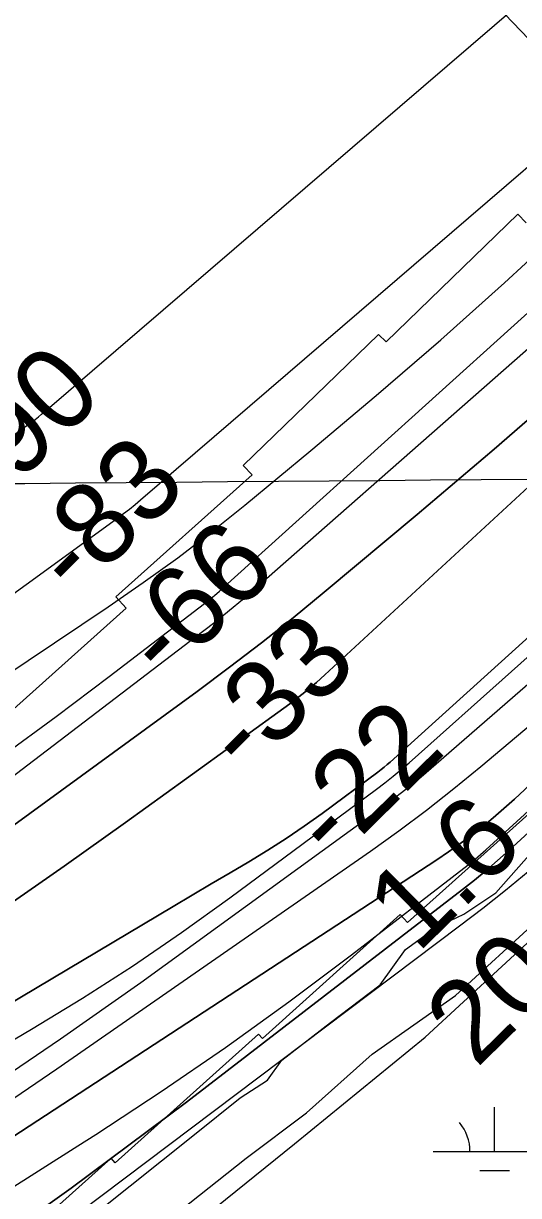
# Model space of a CAD drawing. Extents: x 3477039 to 3515015, y 546746 to 572297.
# Drawn here: x 3509416 to 3509818, y 557761 to 558712 of the extents above; entities that cross this region are included whole.
import ezdxf

# ---------------------------------------------------------------- set-up
doc = ezdxf.new("R2010")
doc.units = 0
for name, color, linetype in [('V-GRID-MAJR', 7, 'Continuous'), ('V-RIVR-EDGE', 7, 'Continuous'), ('V-RIVR-RANG', 7, 'Continuous'), ('V-RRAP-RVMT', 7, 'Continuous'), ('V-SITE-VEGE', 7, 'Continuous'), ('V-TOPO-DPTH', 7, 'Continuous'), ('V-TOPO-MAJR', 7, 'Continuous'), ('V-TOPO-MINR', 7, 'Continuous'), ('V-TOPO-WATR', 7, 'Continuous'), ('V-WETL-SWMP', 7, 'Continuous')]:
    doc.layers.add(name, color=color, linetype=linetype)

msp = doc.modelspace()

# ---------------------------------------------------------------- linework, layer by layer
at = {"layer": 'V-GRID-MAJR'}
msp.add_spline([(3481235.517, 558168.281), (3486509.202, 558197.813), (3491782.883, 558228.111), (3497056.56, 558259.177), (3502330.233, 558291.01), (3507603.9, 558323.61), (3512877.563, 558356.976), (3512877.5640000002, 558356.976)], degree=3, dxfattribs=at)
at = {"layer": 'V-RIVR-EDGE'}
msp.add_lwpolyline([(3509475.6795843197, 557747.392315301), (3509554.477757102, 557810.2317664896), (3509591.77200206, 557840.1558801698), (3509614.0195778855, 557854.508707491), (3509625.465793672, 557870.6892233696), (3509665.1628149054, 557901.2077223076), (3509705.4601591, 557931.7247368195), (3509725.9423922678, 557960.4897685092), (3509750.600166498, 557978.4385958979), (3509773.439158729, 557989.1880010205), (3509799.2960944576, 558006.5335365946), (3509861.3030374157, 558076.6184272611)], dxfattribs=at)
at = {"layer": 'V-RIVR-RANG'}
msp.add_line((3510402.8264, 558095.9124000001), (3509753.4424, 558775.5449000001), dxfattribs=at)
at = {"layer": 'V-RRAP-RVMT'}
for p, q in [((3509710.199000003, 558453.7040000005), (3509817.311000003, 558557.3920000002)), ((3509817.311000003, 558557.3920000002), (3509823.9870000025, 558550.4490000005)), ((3509594.1690000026, 558353.4690000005), (3509704.1680000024, 558459.8670000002)), ((3509704.1680000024, 558459.8670000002), (3509710.1990000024, 558453.7040000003)), ((3509601.5340000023, 558345.8820000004), (3509594.1690000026, 558353.4690000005)), ((3509490.8220000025, 558246.6980000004), (3509601.5340000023, 558345.8820000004)), ((3509499.0330000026, 558237.5530000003), (3509490.8220000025, 558246.6980000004)), ((3509385.126000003, 558135.5690000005), (3509499.0330000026, 558237.5530000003)), ((3509842.5530000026, 558085.4890000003), (3509727.4840000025, 557982.5560000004)), ((3509721.773000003, 557988.8010000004), (3509609.713000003, 557888.3190000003)), ((3509727.4840000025, 557982.5560000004), (3509721.773000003, 557988.8010000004)), ((3509606.6790000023, 557891.7090000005), (3509490.159000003, 557787.4130000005)), ((3509609.713000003, 557888.3190000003), (3509606.6790000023, 557891.7090000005)), ((3509486.857000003, 557791.0720000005), (3509424.1688678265, 557734.9063357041)), ((3509490.159000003, 557787.4130000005), (3509486.857000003, 557791.0720000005))]:
    msp.add_line(p, q, dxfattribs=at)
at = {"layer": 'V-SITE-VEGE'}
msp.add_lwpolyline([(3509540.6380000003, 557725.988), (3509635.864, 557802.647), (3509742.003, 557889.3470000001), (3509866.411, 558004.104), (3509976.188, 558094.392), (3510121.83, 558247.306), (3510232.5100000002, 558362.883), (3510298.7970000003, 558435.4130000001), (3510327.004, 558438.102), (3510353.125, 558452.372), (3510387.427, 558499.108), (3510497.994, 558598.786)], dxfattribs=at)
at = {"layer": 'V-TOPO-DPTH'}
for points in [[(3509067.929104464, 557813.8681910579), (3509556.800274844, 558170.0599471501), (3509583.0720932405, 558189.6045915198), (3509609.076786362, 558209.4914305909), (3509634.6807915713, 558229.8915617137), (3509660.0176715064, 558250.6338875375), (3509735.5799994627, 558313.7595526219), (3509798.048688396, 558366.8297096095), (3509859.919319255, 558420.5769279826), (3509920.892863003, 558475.3397384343), (3509981.2683486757, 558530.7796102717), (3510487.43259391, 559003.3384451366)], [(3510487.43259391, 559003.3384451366), (3509981.2683486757, 558530.7796102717), (3509920.892863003, 558475.3397384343), (3509859.919319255, 558420.5769279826), (3509798.048688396, 558366.8297096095), (3509735.5799994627, 558313.7595526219), (3509660.0176715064, 558250.6338875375), (3509634.6807915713, 558229.8915617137), (3509609.076786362, 558209.4914305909), (3509583.0720932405, 558189.6045915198), (3509556.800274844, 558170.0599471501), (3509067.929104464, 557813.8681910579)], [(3509398.8035613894, 557993.168822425), (3509448.783155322, 558028.2332099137), (3509498.5179050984, 558063.6440238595), (3509548.089425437, 558099.2857887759), (3509631.9935744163, 558160.0559104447), (3509639.3860533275, 558165.6134952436), (3509646.63956549, 558171.3407791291), (3509653.6846275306, 558177.3226116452), (3509660.5907228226, 558183.4741432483), (3509994.758971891, 558491.9770789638), (3510087.2051429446, 558577.5750522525), (3510179.4829651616, 558663.3535969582), (3510271.508264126, 558749.4029987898), (3510363.3652142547, 558835.6329720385), (3510486.994950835, 558952.0316678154)], [(3510486.994950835, 558952.0316678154), (3510363.3652142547, 558835.6329720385), (3510271.508264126, 558749.4029987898), (3510179.4829651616, 558663.3535969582), (3510087.2051429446, 558577.5750522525), (3509994.758971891, 558491.9770789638), (3509660.5907228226, 558183.4741432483), (3509653.6846275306, 558177.3226116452), (3509646.63956549, 558171.3407791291), (3509639.3860533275, 558165.6134952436), (3509631.9935744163, 558160.0559104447), (3509548.089425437, 558099.2857887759), (3509498.5179050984, 558063.6440238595), (3509448.783155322, 558028.2332099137), (3509398.8035613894, 557993.168822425)], [(3510559.2925524, 558914.3894696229), (3510175.5875400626, 558540.9871424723), (3510099.153186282, 558467.4202200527), (3510022.1860112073, 558394.4213151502), (3509944.4196041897, 558322.2744365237), (3509866.1203758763, 558250.6955754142), (3509713.4549077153, 558112.6687822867), (3509711.0590698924, 558110.5656054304), (3509708.6238230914, 558108.5105396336), (3509706.129462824, 558106.5276404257), (3509703.59569358, 558104.5928522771), (3509658.2584276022, 558071.0127033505), (3509643.7700991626, 558060.6402951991), (3509629.0701826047, 558050.5883122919), (3509614.052883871, 558041.0169672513), (3509598.823997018, 558031.7660474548), (3509583.445806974, 558022.7394755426), (3509568.0806468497, 558013.690832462), (3509552.7350316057, 558004.6090826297), (3509537.4024462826, 557995.5052616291), (3509340.213002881, 557878.1350628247)], [(3510559.2925524, 558914.3894696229), (3510175.5875400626, 558540.9871424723), (3510099.153186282, 558467.4202200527), (3510022.1860112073, 558394.4213151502), (3509944.4196041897, 558322.2744365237), (3509866.1203758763, 558250.6955754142), (3509713.4549077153, 558112.6687822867), (3509711.0590698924, 558110.5656054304), (3509708.6238230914, 558108.5105396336), (3509706.129462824, 558106.5276404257), (3509703.59569358, 558104.5928522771), (3509658.2584276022, 558071.0127033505), (3509643.7700991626, 558060.6402951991), (3509629.0701826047, 558050.5883122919), (3509614.052883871, 558041.0169672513), (3509598.823997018, 558031.7660474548), (3509583.445806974, 558022.7394755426), (3509568.0806468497, 558013.690832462), (3509552.7350316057, 558004.6090826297), (3509537.4024462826, 557995.5052616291), (3509340.213002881, 557878.1350628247)], [(3510630.388829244, 558864.7548688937), (3509822.8061327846, 558090.419718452), (3509814.4321015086, 558082.5964288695), (3509805.927259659, 558074.9219391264), (3509797.2262019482, 558067.4706491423), (3509788.3943336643, 558060.1681589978), (3509779.3632714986, 558053.11645135), (3509770.1979108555, 558046.2497044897), (3509760.8311024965, 558039.6603988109), (3509751.3299956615, 558033.2560539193), (3509379.5370374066, 557790.6609456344)], [(3509379.5370374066, 557790.6609456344), (3509751.3299956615, 558033.2560539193), (3509760.8311024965, 558039.6603988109), (3509770.1979108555, 558046.2497044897), (3509779.3632714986, 558053.11645135), (3509788.3943336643, 558060.1681589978), (3509797.2262019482, 558067.4706491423), (3509805.927259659, 558074.9219391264), (3509814.4321015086, 558082.5964288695), (3509822.8061327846, 558090.419718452), (3510630.388829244, 558864.7548688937)], [(3509379.5551725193, 557843.1325234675), (3509445.7165332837, 557887.8450535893), (3509511.0558880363, 557933.8116229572), (3509700.809451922, 558071.3406864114), (3509713.644623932, 558080.9055084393), (3509726.303840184, 558090.6918086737), (3509738.6991227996, 558100.8103262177), (3509750.9184496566, 558111.1503219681), (3510160.172960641, 558466.8820777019), (3510242.36159636, 558539.4450834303), (3510323.7872376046, 558612.8415052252), (3510404.0683871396, 558687.4880511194), (3510483.5865421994, 558762.9680130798)], [(3509379.5551725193, 557843.1325234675), (3509445.7165332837, 557887.8450535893), (3509511.0558880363, 557933.8116229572), (3509700.809451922, 558071.3406864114), (3509713.644623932, 558080.9055084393), (3509726.303840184, 558090.6918086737), (3509738.6991227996, 558100.8103262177), (3509750.9184496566, 558111.1503219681), (3510160.172960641, 558466.8820777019), (3510242.36159636, 558539.4450834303), (3510323.7872376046, 558612.8415052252), (3510404.0683871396, 558687.4880511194), (3510483.5865421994, 558762.9680130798)], [(3510568.769968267, 558736.8785657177), (3509809.8510387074, 558040.8944624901), (3509800.70077681, 558032.716866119), (3509791.4153122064, 558024.6999937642), (3509781.9270435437, 558016.9242074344), (3509772.3035721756, 558009.3091451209), (3509548.0722466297, 557836.5112206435), (3509454.4897335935, 557766.8059727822), (3509359.4662521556, 557699.1978321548)]]:
    msp.add_lwpolyline(points, dxfattribs=at)
at = {"layer": 'V-TOPO-MAJR'}
msp.add_lwpolyline([(3509368.721812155, 558071.9141759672), (3509561.149796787, 558218.6583919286), (3509572.096486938, 558227.1879165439), (3509582.921196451, 558235.8663853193), (3509593.562935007, 558244.7682703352), (3509604.0826929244, 558253.8190995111), (3510134.414142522, 558719.7911883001), (3510196.1498209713, 558774.6555938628), (3510257.466420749, 558829.9792350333), (3510318.154402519, 558885.9917296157), (3510378.4233056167, 558942.4634598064), (3510488.073956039, 559046.3745852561)], dxfattribs=at)
at = {"layer": 'V-TOPO-MINR'}
for points in [[(3509393.1816316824, 558367.6876949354), (3509422.470478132, 558388.8245925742), (3509425.175075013, 558390.829281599), (3509427.844311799, 558392.8788281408), (3509430.4605084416, 558394.9956609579), (3509433.041344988, 558397.1573512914), (3510124.9278404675, 558991.8292405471), (3510163.7524836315, 559025.5092639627), (3510202.3688825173, 559059.424219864), (3510240.6729149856, 559093.6915744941), (3510278.7687031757, 559128.1938616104), (3510345.42148309, 559189.1175760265), (3510350.014269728, 559193.3558574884), (3510354.5798646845, 559197.6229568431), (3510359.1046721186, 559201.9332830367), (3510363.6022878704, 559206.2724271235), (3510963.5647553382, 559790.6294345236)], [(3509401.0236064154, 558244.7419411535), (3509434.8020708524, 558268.8766040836), (3509492.2140385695, 558310.8727659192), (3509496.983300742, 558314.4483868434), (3509501.6944195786, 558318.0972788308), (3509506.3183234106, 558321.8560774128), (3509510.884083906, 558325.688147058), (3510134.3576723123, 558861.6121073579), (3510183.9774320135, 558904.778440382), (3510233.250532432, 558948.3322985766), (3510282.003643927, 558992.4674445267), (3510330.4100961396, 559036.9901156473), (3510416.735792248, 559117.3398602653), (3510421.705555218, 559121.9928960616), (3510426.6569702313, 559126.6652616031), (3510431.580863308, 559131.3666217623), (3510436.4864084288, 559136.0873116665), (3510994.0610931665, 559675.8130381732)], [(3509288.42212016, 558107.3447145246), (3509484.5789060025, 558238.6629935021), (3509513.0201966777, 558258.3295056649), (3509541.0473629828, 558278.5521353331), (3509568.4533427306, 558299.6089412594), (3509595.445198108, 558321.2218646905), (3509649.1333390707, 558365.5535845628), (3509702.234603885, 558410.2321016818), (3509754.7717596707, 558455.5524722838), (3509806.462751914, 558501.8356231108), (3509857.589635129, 558548.7606274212), (3510416.159055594, 559071.0123837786), (3510433.309899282, 559087.1216216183), (3510450.411440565, 559103.282792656)], [(3509398.57644944, 558117.6480897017), (3509442.1533112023, 558149.5520195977), (3509485.319664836, 558182.0283161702), (3509562.776745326, 558241.4988256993), (3509566.8667059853, 558244.7171869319), (3509570.9038043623, 558247.9990167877), (3509574.861609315, 558251.376049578), (3509578.7665519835, 558254.8165509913), (3509928.0615643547, 558570.0356717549), (3510020.2942011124, 558653.7318342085), (3510112.2177708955, 558737.7642254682), (3510203.677740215, 558822.3009599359), (3510294.828642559, 558907.1739232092), (3510417.105934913, 559021.6589409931), (3510446.821214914, 559049.6101104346)], [(3509067.929104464, 557813.8681910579), (3509556.800274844, 558170.0599471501), (3509583.0720932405, 558189.6045915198), (3509609.076786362, 558209.4914305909), (3509634.6807915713, 558229.8915617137), (3509660.0176715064, 558250.6338875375), (3509735.5799994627, 558313.7595526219), (3509798.048688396, 558366.8297096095), (3509859.919319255, 558420.5769279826), (3509920.892863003, 558475.3397384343), (3509981.2683486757, 558530.7796102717), (3510487.43259391, 559003.3384451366)], [(3509398.8035613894, 557993.168822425), (3509448.783155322, 558028.2332099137), (3509498.5179050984, 558063.6440238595), (3509548.089425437, 558099.2857887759), (3509631.9935744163, 558160.0559104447), (3509639.3860533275, 558165.6134952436), (3509646.63956549, 558171.3407791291), (3509653.6846275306, 558177.3226116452), (3509660.5907228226, 558183.4741432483), (3509994.758971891, 558491.9770789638), (3510087.2051429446, 558577.5750522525), (3510179.4829651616, 558663.3535969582), (3510271.508264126, 558749.4029987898), (3510363.3652142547, 558835.6329720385), (3510486.994950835, 558952.0316678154)], [(3509340.213002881, 557878.1350628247), (3509537.4024462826, 557995.5052616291), (3509552.7350316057, 558004.6090826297), (3509568.0806468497, 558013.690832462), (3509583.445806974, 558022.7394755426), (3509598.823997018, 558031.7660474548), (3509614.052883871, 558041.0169672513), (3509629.0701826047, 558050.5883122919), (3509643.7700991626, 558060.6402951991), (3509658.2584276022, 558071.0127033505), (3509703.59569358, 558104.5928522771), (3509706.129462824, 558106.5276404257), (3509708.6238230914, 558108.5105396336), (3509711.0590698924, 558110.5656054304), (3509713.4549077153, 558112.6687822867), (3509866.1203758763, 558250.6955754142), (3509944.4196041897, 558322.2744365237), (3510022.1860112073, 558394.4213151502), (3510099.153186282, 558467.4202200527), (3510175.5875400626, 558540.9871424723), (3510559.2925524, 558914.3894696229)], [(3509349.582552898, 557800.4133293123), (3509442.854735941, 557863.6833938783), (3509697.5190773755, 558040.4632863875), (3509720.4996022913, 558056.8957125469), (3509743.160747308, 558073.7453837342), (3509765.3428224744, 558091.2209224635), (3509787.2055177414, 558109.1137062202), (3509908.0772562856, 558210.8874037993), (3509989.402760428, 558280.7934265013), (3510069.7517479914, 558351.7822612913), (3510148.635960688, 558424.395314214), (3510226.5436568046, 558498.0911792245), (3510630.6076634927, 558888.1975823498)], [(3509380.67700255, 557871.3814073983), (3509422.3014839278, 557895.9126439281), (3509463.5276036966, 557921.041393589), (3509504.189095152, 557947.0235482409), (3509544.0036441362, 557974.2858103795), (3509583.2535648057, 558002.4014775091), (3509702.525451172, 558090.7437237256), (3509709.2737122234, 558095.8862430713), (3509715.9245141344, 558101.1485386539), (3509722.4291273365, 558106.5904985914), (3509728.8362813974, 558112.152234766), (3510534.8574298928, 558831.3591527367)], [(3509398.8956548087, 557762.3301036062), (3509459.7785376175, 557801.0220212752), (3509474.3689137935, 557810.3204698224), (3509527.4193694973, 557845.1363881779), (3509579.819865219, 557880.878339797), (3509631.2454209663, 557918.0093413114), (3509682.0210167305, 557956.0663760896), (3509773.4694152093, 558026.5388841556), (3509777.9859286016, 558030.1108441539), (3509782.4403930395, 558033.7566995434), (3509786.801784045, 558037.5133980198), (3509791.1011260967, 558041.343991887), (3509992.5209480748, 558225.3988357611), (3510097.0885398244, 558321.733107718), (3510201.1294700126, 558418.6282987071), (3510304.38040786, 558516.3648682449), (3510407.1046841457, 558614.6623568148), (3510630.30619165, 558829.9875637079)], [(3509379.5551725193, 557843.1325234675), (3509445.7165332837, 557887.8450535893), (3509511.0558880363, 557933.8116229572), (3509700.809451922, 558071.3406864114), (3509713.644623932, 558080.9055084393), (3509726.303840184, 558090.6918086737), (3509738.6991227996, 558100.8103262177), (3509750.9184496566, 558111.1503219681), (3510160.172960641, 558466.8820777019), (3510242.36159636, 558539.4450834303), (3510323.7872376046, 558612.8415052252), (3510404.0683871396, 558687.4880511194), (3510483.5865421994, 558762.9680130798)], [(3509359.4662521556, 557699.1978321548), (3509454.4897335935, 557766.8059727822), (3509548.0722466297, 557836.5112206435), (3509772.3035721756, 558009.3091451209), (3509781.9270435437, 558016.9242074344), (3509791.4153122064, 558024.6999937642), (3509800.70077681, 558032.716866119), (3509809.8510387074, 558040.8944624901), (3510568.769968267, 558736.8785657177)], [(3509370.423100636, 557679.13155337), (3509769.94403411, 557979.7425316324), (3509788.6786948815, 557994.1241272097), (3509807.2230852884, 558008.7423652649), (3509825.482070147, 558023.7155670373), (3509843.5507846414, 558038.925411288), (3510025.6675822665, 558195.2534147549), (3510133.8782472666, 558289.6588507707), (3510241.0580296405, 558385.2022158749), (3510346.6914880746, 558482.4524746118), (3510451.2940638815, 558580.840662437)]]:
    msp.add_lwpolyline(points, dxfattribs=at)
at = {"layer": 'V-TOPO-WATR'}
msp.add_lwpolyline([(3509379.5370374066, 557790.6609456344), (3509751.3299956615, 558033.2560539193), (3509760.8311024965, 558039.6603988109), (3509770.1979108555, 558046.2497044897), (3509779.3632714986, 558053.11645135), (3509788.3943336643, 558060.1681589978), (3509797.2262019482, 558067.4706491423), (3509805.927259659, 558074.9219391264), (3509814.4321015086, 558082.5964288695), (3509822.8061327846, 558090.419718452), (3510630.388829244, 558864.7548688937)], dxfattribs=at)
at = {"layer": 'V-WETL-SWMP'}
for p, q in [((3509798.3266767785, 557796.4770334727), (3509798.3266767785, 557832.4770334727)), ((3509748.3266767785, 557796.4770334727), (3509848.326676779, 557796.4770334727)), ((3509786.3266767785, 557781.0460334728), (3509810.326676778, 557781.046033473))]:
    msp.add_line(p, q, dxfattribs=at)
msp.add_lwpolyline([(3509407.9620000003, 557634.656), (3509458.143, 557677.603), (3509498.2090000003, 557711.729), (3509542.934, 557748.528), (3509596.592, 557791.064), (3509645.5700000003, 557827.833), (3509698.877, 557875.397), (3509766.492, 557923.246), (3509834.595, 557985.398), (3509901.552, 558049.49), (3509979.7490000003, 558117.3690000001), (3510049.0640000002, 558186.858), (3510116.869, 558261.384), (3510195.112, 558335.835), (3510265.258, 558413.438), (3510287.896, 558443.434), (3510303.021, 558449.9), (3510321.949, 558447.4450000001), (3510327.745, 558447.018), (3510336.284, 558451.5970000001)], dxfattribs=at)
msp.add_arc((3509743.083740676, 557796.9518366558), 35.24628790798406, 359.2281799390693, 40.771838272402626, dxfattribs=at)

# ---------------------------------------------------------------- texts
at = {"layer": 'V-RIVR-RANG'}
for s, height, rotation, p in [('-90', 67.00000000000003, 44.77855555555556, (3509390.6204116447, 558318.0411433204)), ('-83', 67.00000000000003, 44.77855555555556, (3509458.44729442, 558244.468769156)), ('-66', 67.00000000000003, 44.77855555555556, (3509531.7041310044, 558176.2835373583)), ('-33', 67.00000000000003, 44.77855555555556, (3509597.096896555, 558100.29578903)), ('-22', 67.00000000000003, 44.77855555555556, (3509668.1068557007, 558029.8809810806)), ('1.6', 67, 44.49832571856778, (3509735.7043470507, 557956.68313829)), ('20.8', 67, 44.49832571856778, (3509783.576941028, 557863.5254163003))]:
    msp.add_text(s, height=height, rotation=rotation, dxfattribs=at).set_placement(p)

doc.saveas('drawing.dxf')
